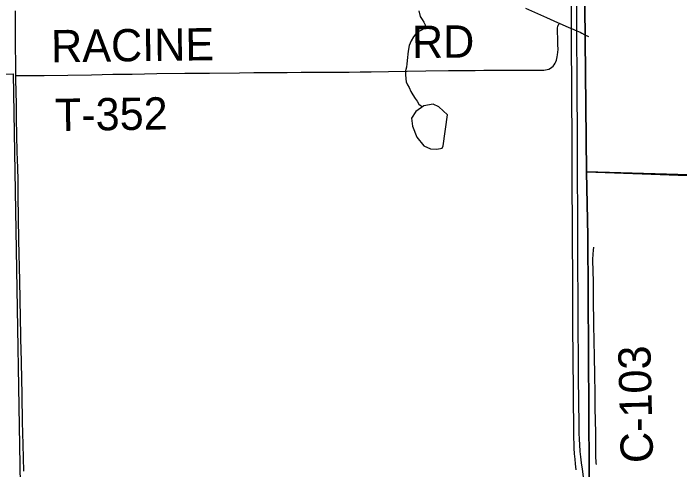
# Model space of a CAD drawing. Extents: x 1985906 to 2360102, y 891258 to 1222054.
# Drawn here: x 2198745 to 2204939, y 1059903 to 1064144 of the extents above; entities that cross this region are included whole.
import ezdxf

# ---------------------------------------------------------------- set-up
doc = ezdxf.new("R2010")
doc.units = 0
for name, color, linetype in [('GM_X_Adjacent_County', 7, 'Continuous'), ('GM_X_Corporation', 7, 'Continuous'), ('GM_X_County', 7, 'Continuous'), ('GM_X_County_Road', 7, 'Continuous'), ('GM_X_County_Road_Text', 7, 'Continuous'), ('GM_X_Minor_Lake', 7, 'Continuous'), ('GM_X_Minor_River', 7, 'Continuous'), ('GM_X_Section', 7, 'Continuous'), ('GM_X_State_Route', 7, 'Continuous'), ('GM_X_Township', 7, 'Continuous'), ('GM_X_Township_Road', 7, 'Continuous'), ('GM_X_Township_Road_Text', 7, 'Continuous')]:
    doc.layers.add(name, color=color, linetype=linetype)

msp = doc.modelspace()

# ---------------------------------------------------------------- linework, layer by layer
at = {"layer": 'GM_X_Adjacent_County'}
for points in [[(2234872.6, 1061543.7), (2228637.7, 1061772), (2226856.4, 1061837.2), (2226221.3, 1061860.2), (2224371, 1061928), (2218716.2, 1062135.2), (2216024.1, 1062233.7), (2214252.3, 1062298.5), (2212077.5, 1062441.6), (2210447.7, 1062486), (2205425.9, 1062621.2), (2204591.8, 1062651.7), (2204074.2, 1062670.6), (2204061.3, 1063896.1), (2204018.7, 1067962.2), (2204017.8, 1068050.4), (2203986, 1071081.2)], [(2204184.4, 1049044.2), (2204131, 1055649.7), (2204109.2, 1058317), (2204108.5, 1058407.4), (2204102.2, 1059210.8), (2204096.6, 1059891.5), (2204085.1, 1062072.7), (2204074.2, 1062670.6), (2204591.8, 1062651.7), (2205425.9, 1062621.2), (2210447.7, 1062486), (2212077.5, 1062441.6), (2214252.3, 1062298.5), (2216024.1, 1062233.7), (2218716.2, 1062135.2), (2224371, 1061928), (2226221.3, 1061860.2), (2226856.4, 1061837.2), (2228637.7, 1061772), (2234872.6, 1061543.7)]]:
    msp.add_lwpolyline(points, dxfattribs=at)
at = {"layer": 'GM_X_Corporation'}
msp.add_lwpolyline([(2203968.9, 1073281.3), (2206939.1, 1073215.4), (2208762.9, 1073182.1), (2210330.9, 1073140.8), (2213812.6, 1073045.5), (2213785.9, 1072227.6), (2213594.9, 1068611.6), (2213208.9, 1067087.5), (2213066.8, 1062341.6), (2210447.7, 1062486), (2204074.2, 1062670.6)], close=True, dxfattribs=at)
at = {"layer": 'GM_X_County'}
msp.add_lwpolyline([(2203986, 1071081.2), (2204017.8, 1068050.4), (2204018.7, 1067962.2), (2204061.3, 1063896.1), (2204074.2, 1062670.6), (2204085.1, 1062072.7), (2204096.6, 1059891.5), (2204102.2, 1059210.8), (2204108.5, 1058407.4), (2204109.2, 1058317), (2204131, 1055649.7), (2204184.4, 1049044.2)], dxfattribs=at)
at = {"layer": 'GM_X_County_Road'}
for points in [[(2203505.1, 1064193), (2203699.6, 1064105.3), (2203804.3, 1064058.2), (2203820.2, 1064051.3)], [(2203820.2, 1064051.3), (2203909.5, 1064012.6), (2203933.7, 1064002.4), (2203983.1, 1063981), (2204012.6, 1063967.6), (2204028.4, 1063960.1), (2204058.1, 1063945.2), (2204092.2, 1063926.9)], [(2204165.3, 1059950.1), (2204163.6, 1059965.2), (2204160.6, 1060031.2), (2204160.3, 1060146.4), (2204159.6, 1060244.9), (2204157, 1060360), (2204155, 1060475.1), (2204152.9, 1060623.1), (2204150.2, 1060771), (2204146.4, 1060968.2), (2204145.3, 1061083.3), (2204142.3, 1061264.1), (2204138.7, 1061477.9), (2204138.1, 1061543.6), (2204136.6, 1061658.3), (2204134.3, 1061740.4), (2204132.3, 1061855.7), (2204133.6, 1061905.3), (2204136.9, 1061942.2), (2204142.1, 1061970.9)]]:
    msp.add_lwpolyline(points, dxfattribs=at)
at = {"layer": 'GM_X_Minor_Lake'}
for points in [[(2202779.7, 1063200.3), (2202701.1, 1063275.9), (2202646.8, 1063299.6), (2202560.8, 1063284.9), (2202487.1, 1063232.2), (2202447.5, 1063169.7), (2202454.1, 1063095.6), (2202494.9, 1062993.6), (2202561.6, 1062911.9), (2202623.9, 1062884.3), (2202682, 1062882.7), (2202730, 1062891.1), (2202741.8, 1062911.3)], [(2202741.8, 1062911.3), (2202779.7, 1063200.3)]]:
    msp.add_lwpolyline(points, dxfattribs=at)
at = {"layer": 'GM_X_Minor_River'}
msp.add_lwpolyline([(2202513.4, 1064167.3), (2202526.5, 1064115.4), (2202545.1, 1064087.6), (2202561.7, 1064061.8), (2202572.2, 1064035.9), (2202572.7, 1064009.8), (2202547, 1063991.2), (2202515.1, 1063974.5), (2202485.4, 1063951.8), (2202463.8, 1063925.3), (2202442.4, 1063888.7), (2202425.2, 1063844.2), (2202416.2, 1063791.8), (2202412.7, 1063763.6), (2202409.3, 1063733.4), (2202404.4, 1063675), (2202399, 1063642.8), (2202391.6, 1063608.5), (2202390.2, 1063574.3), (2202393, 1063536.2), (2202397.6, 1063506.1), (2202408.1, 1063480.2), (2202424.7, 1063454.4), (2202441.5, 1063418.6), (2202458.2, 1063386.7), (2202478.9, 1063352.9), (2202499.5, 1063327.2), (2202514.1, 1063299.4), (2202547.1, 1063275.1)], dxfattribs=at)
at = {"layer": 'GM_X_Section'}
msp.add_lwpolyline([(2193661.5, 1063538.9), (2198744.8, 1063580.7), (2198832.2, 1058307.8), (2193494.8, 1058263.7)], close=True, dxfattribs=at)
at = {"layer": 'GM_X_State_Route'}
for points in [[(2204043.7, 1059837), (2204034.3, 1059907.6), (2204026.1, 1059966.8), (2204020.4, 1060020.4), (2204014.6, 1060072.1), (2204010.4, 1060135.6), (2204007.9, 1060183.1), (2204004.7, 1060243.6), (2204003.5, 1060319.9), (2203998.9, 1060756), (2203997.8, 1060993.4), (2203997, 1061155.8), (2203992.2, 1062134.7), (2203990.1, 1062791.2), (2203988.3, 1063074.8), (2203986.4, 1063380.5), (2203985.7, 1063496.8), (2203983.1, 1063981), (2203980, 1064563.3)], [(2203976.3, 1059900.4), (2203970.1, 1059956.3), (2203966.2, 1060001.4), (2203962.4, 1060048.8), (2203959.6, 1060101.7), (2203957.4, 1060148.4), (2203956.1, 1060192.9), (2203954.5, 1060245.8), (2203949.1, 1060966), (2203947.2, 1061212.3), (2203946, 1061640.2), (2203943.7, 1062076.5), (2203940.7, 1062656.2), (2203938.8, 1063031), (2203937.3, 1063312.7), (2203933.7, 1064002.4), (2203931.3, 1064461)]]:
    msp.add_lwpolyline(points, dxfattribs=at)
at = {"layer": 'GM_X_Township'}
msp.add_lwpolyline([(2203986, 1071081.2), (2204017.8, 1068050.4), (2204018.7, 1067962.2), (2204061.3, 1063896.1), (2204074.2, 1062670.6), (2204085.1, 1062072.7), (2204096.6, 1059891.5), (2204102.2, 1059210.8), (2204108.5, 1058407.4), (2204109.2, 1058317), (2198861.5, 1058279.7), (2193523.7, 1058241.6), (2188556.5, 1058206.2), (2188290.5, 1058216), (2188096.9, 1058214.6), (2185406.6, 1058180.4), (2182963.4, 1058138.2), (2182100, 1058133.3), (2181857.1, 1058132.3), (2180317.6, 1058116.4), (2179219.1, 1058100.7), (2174973.2, 1058037)], dxfattribs=at)
at = {"layer": 'GM_X_Township_Road'}
for points in [[(2198768.7, 1063564.8), (2198767.4, 1063725.3), (2198766.8, 1063790.9), (2198766.2, 1063856.3), (2198766.1, 1063954.3), (2198766.9, 1063987.1), (2198766.9, 1064019.5), (2198766.6, 1064060), (2198766.3, 1064091.1), (2198766, 1064131.7), (2198765.8, 1064168)], [(2198768.7, 1063564.8), (2198801.5, 1063565.6), (2198817.9, 1063566), (2199030.9, 1063567), (2199473.1, 1063573.4), (2199669.4, 1063576.9), (2199849.3, 1063579.6), (2200078.6, 1063584.2), (2200340.7, 1063588.1), (2200570.2, 1063588), (2200848.2, 1063590.8), (2200979.7, 1063592.9), (2201094.3, 1063593.1), (2201178.2, 1063594), (2201289.8, 1063595.3), (2201420.3, 1063596.6), (2201579.3, 1063596.6), (2201761.1, 1063596.5), (2201867.3, 1063598.2), (2201968.8, 1063599.8), (2202071.1, 1063601.4), (2202233.2, 1063603.8), (2202578.8, 1063610.5), (2202791.2, 1063612.4), (2202905.4, 1063613.7), (2203036.6, 1063613.7), (2203119.2, 1063614.3), (2203413.3, 1063614.9), (2203544.5, 1063614.9), (2203641.9, 1063614.2), (2203675.5, 1063615.7), (2203691.8, 1063617.6), (2203707.7, 1063621.1), (2203723, 1063626.3), (2203737.5, 1063633.6), (2203750.7, 1063642.9), (2203762.6, 1063654.1), (2203773.1, 1063666.6), (2203782, 1063680.1), (2203789, 1063693.9), (2203794.2, 1063707.5), (2203798.4, 1063723.6), (2203801.5, 1063740.3), (2203803.6, 1063757.5), (2203808.4, 1063808.9), (2203807.8, 1063852.8), (2203807.1, 1063894.1), (2203805.8, 1063920.1), (2203803.7, 1063962.2), (2203803.7, 1063983.1), (2203803.7, 1064005.5), (2203806.3, 1064023.2), (2203810, 1064033.1), (2203814.7, 1064041.4), (2203820.2, 1064051.3)], [(2198841.7, 1059890.1), (2198836.8, 1060135.3), (2198831.9, 1060347.9), (2198827.3, 1060593.4), (2198823.9, 1060757.4), (2198821.9, 1060888.6), (2198820.7, 1060937.6), (2198819.4, 1060986.6), (2198816.2, 1061148.1), (2198813, 1061314.5), (2198804.3, 1061658.9), (2198797.6, 1062036.2), (2198791.6, 1062446.1), (2198789, 1062593.6), (2198786, 1062708.4), (2198782.2, 1062856.1), (2198776.2, 1063167.8), (2198773.5, 1063298.8), (2198770.8, 1063413.6), (2198769, 1063528.4), (2198768.7, 1063564.8)]]:
    msp.add_lwpolyline(points, dxfattribs=at)

# ---------------------------------------------------------------- texts
at = {"layer": 'GM_X_County_Road_Text'}
msp.add_text('C-103', height=300, rotation=91.37023, dxfattribs=at).set_placement((2204692.6, 1059967.1))
at = {"layer": 'GM_X_Township_Road_Text'}
for s, rotation, p in [('RACINE', 0.73742, (2199097.9, 1063688.5)), ('RD', 0.49395, (2202451.8, 1063728)), ('T-352', 0.84374, (2199133.9, 1063049.7))]:
    msp.add_text(s, height=300, rotation=rotation, dxfattribs=at).set_placement(p)

doc.saveas('drawing.dxf')
